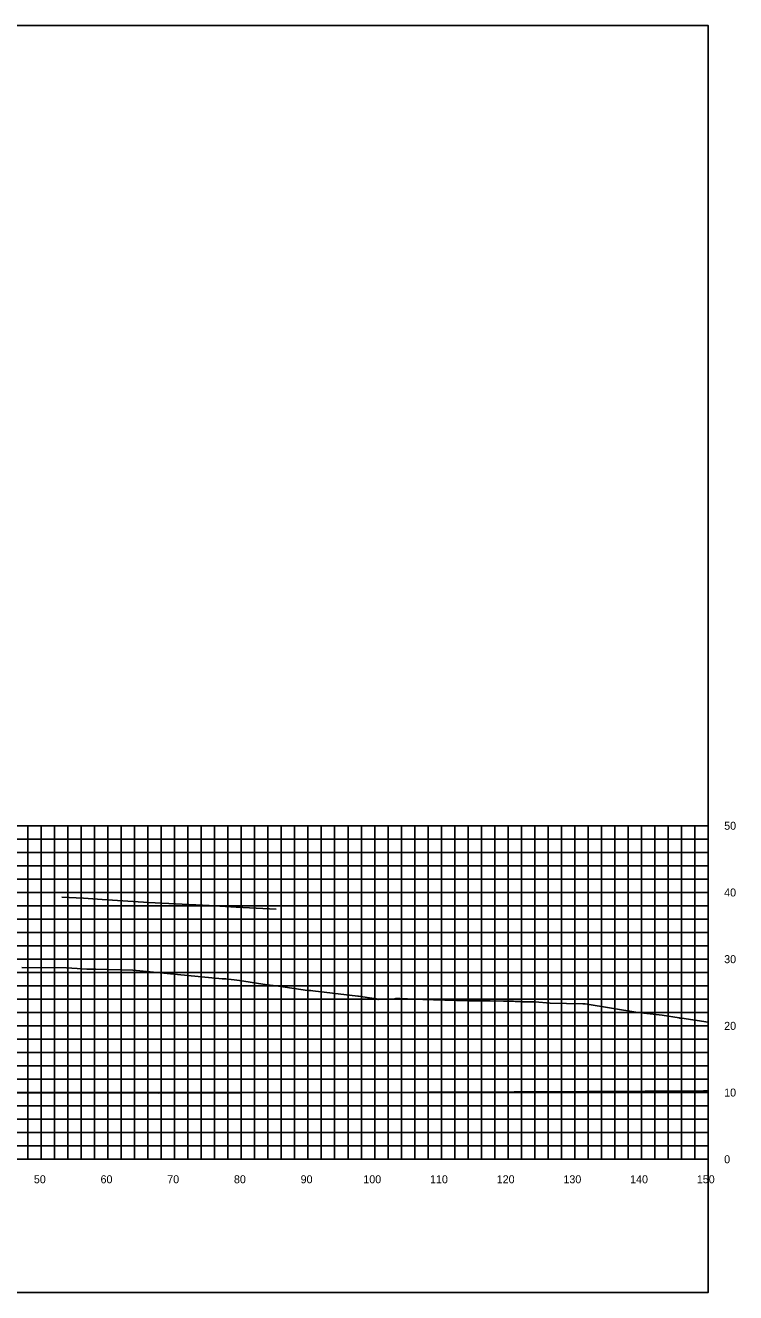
# Model space of a CAD drawing. Extents: x 1800880 to 1818864, y 245271 to 250560.
# Drawn here: x 1818738.3 to 1818844.8, y 248207.3 to 248397.3 of the extents above; entities that cross this region are included whole.
import ezdxf

# ---------------------------------------------------------------- set-up
doc = ezdxf.new("R2010")
doc.units = 0
for name, color, linetype in [('33', 7, 'Continuous'), ('CL-CNST', 7, 'Continuous'), ('DESIGN - DRAINAGE - Bridges', 7, 'Continuous'), ('Level 37', 7, 'Continuous'), ('Level 46', 7, 'Continuous'), ('Level 62', 7, 'Continuous')]:
    doc.layers.add(name, color=color, linetype=linetype)

msp = doc.modelspace()

# ---------------------------------------------------------------- linework, layer by layer
at = {"layer": 'CL-CNST'}
msp.add_lwpolyline([(1818737.73, 248256.06), (1818744.41, 248256), (1818746.05, 248255.9), (1818747.46, 248255.82), (1818747.81, 248255.82), (1818748.84, 248255.84), (1818754.39, 248255.67), (1818767.75, 248254.36), (1818767.82, 248254.36), (1818768.3, 248254.36), (1818770.38, 248254.1), (1818774.5, 248253.49), (1818775.4, 248253.36), (1818776.2, 248253.25), (1818780.58, 248252.61), (1818780.64, 248252.61), (1818781.08, 248252.61), (1818781.39, 248252.56), (1818788.12, 248251.75), (1818788.19, 248251.75), (1818790.84, 248251.39), (1818791.16, 248251.27), (1818791.22, 248251.27), (1818793.61, 248251.39), (1818793.72, 248251.37), (1818793.83, 248251.4), (1818793.83, 248251.4), (1818793.83, 248251.4), (1818793.83, 248251.4), (1818793.83, 248251.4), (1818793.83, 248251.4), (1818793.83, 248251.4), (1818793.84, 248251.4), (1818793.84, 248251.4), (1818793.84, 248251.4), (1818793.84, 248251.4), (1818793.85, 248251.4), (1818793.85, 248251.4), (1818793.85, 248251.4), (1818793.86, 248251.4), (1818793.86, 248251.4), (1818793.86, 248251.4), (1818793.87, 248251.4), (1818793.87, 248251.4), (1818793.88, 248251.4), (1818793.89, 248251.4), (1818793.9, 248251.4), (1818793.91, 248251.4), (1818793.92, 248251.4), (1818793.94, 248251.4), (1818793.95, 248251.4), (1818793.98, 248251.4), (1818794.01, 248251.4), (1818794.05, 248251.4), (1818794.12, 248251.4), (1818794.22, 248251.4), (1818794.41, 248251.4), (1818797.87, 248251.28), (1818799.47, 248251.23), (1818804.62, 248251.06), (1818807.7, 248251.05), (1818807.95, 248251.05), (1818809.94, 248251.03), (1818810.78, 248251.03), (1818810.98, 248251.02), (1818811.46, 248251), (1818811.68, 248250.99), (1818811.82, 248250.98), (1818811.9, 248250.98), (1818811.96, 248250.97), (1818812.01, 248250.97), (1818812.05, 248250.97), (1818812.07, 248250.97), (1818812.1, 248250.97), (1818812.12, 248250.97), (1818812.13, 248250.96), (1818812.15, 248250.96), (1818812.16, 248250.96), (1818812.17, 248250.96), (1818812.18, 248250.96), (1818812.19, 248250.96), (1818812.19, 248250.96), (1818812.39, 248250.95), (1818812.4, 248250.96), (1818812.46, 248250.97), (1818812.82, 248250.94), (1818813.36, 248250.92), (1818814.4, 248250.93), (1818814.49, 248250.93), (1818814.69, 248250.93), (1818816.95, 248250.73), (1818821.85, 248250.6), (1818822.22, 248250.6), (1818830.09, 248249.32), (1818833.75, 248248.9), (1818836.27, 248248.5), (1818836.38, 248248.48), (1818836.7, 248248.49), (1818840.64, 248247.86)], dxfattribs=at)
at = {"layer": 'DESIGN - DRAINAGE - Bridges'}
for p, q in [((1818840.64, 248227.32), (1818840.64, 248277.32)), ((1818840.7, 248277.32), (1818840.64, 248277.32)), ((1818840.7, 248267.32), (1818840.64, 248267.32)), ((1818840.7, 248257.32), (1818840.64, 248257.32)), ((1818840.7, 248247.32), (1818840.64, 248247.32)), ((1818840.7, 248237.32), (1818840.64, 248237.32)), ((1818540.64, 248227.32), (1818840.64, 248227.32)), ((1818740.64, 248227.26), (1818740.64, 248227.32)), ((1818750.64, 248227.26), (1818750.64, 248227.32)), ((1818760.64, 248227.26), (1818760.64, 248227.32)), ((1818770.64, 248227.26), (1818770.64, 248227.32)), ((1818780.64, 248227.26), (1818780.64, 248227.32)), ((1818790.64, 248227.26), (1818790.64, 248227.32)), ((1818800.64, 248227.26), (1818800.64, 248227.32)), ((1818810.64, 248227.26), (1818810.64, 248227.32)), ((1818820.64, 248227.26), (1818820.64, 248227.32)), ((1818830.64, 248227.26), (1818830.64, 248227.32)), ((1818840.64, 248227.26), (1818840.64, 248227.32)), ((1818840.7, 248227.32), (1818840.64, 248227.32))]:
    msp.add_line(p, q, dxfattribs=at)
at = {"layer": 'Level 37'}
msp.add_lwpolyline([(1818540.64, 248207.32), (1818840.64, 248207.32), (1818840.64, 248397.32), (1818540.64, 248397.32)], close=True, dxfattribs=at)
at = {"layer": 'Level 46'}
for p, q in [((1818540.64, 248277.32), (1818840.64, 248277.32)), ((1818738.64, 248227.32), (1818738.64, 248277.32)), ((1818740.64, 248227.32), (1818740.64, 248277.32)), ((1818742.64, 248227.32), (1818742.64, 248277.32)), ((1818744.64, 248227.32), (1818744.64, 248277.32)), ((1818746.64, 248227.32), (1818746.64, 248277.32)), ((1818748.64, 248227.32), (1818748.64, 248277.32)), ((1818750.64, 248227.32), (1818750.64, 248277.32)), ((1818752.64, 248227.32), (1818752.64, 248277.32)), ((1818754.64, 248227.32), (1818754.64, 248277.32)), ((1818756.64, 248227.32), (1818756.64, 248277.32)), ((1818758.64, 248227.32), (1818758.64, 248277.32)), ((1818760.64, 248227.32), (1818760.64, 248277.32)), ((1818762.64, 248227.32), (1818762.64, 248277.32)), ((1818764.64, 248227.32), (1818764.64, 248277.32)), ((1818766.64, 248227.32), (1818766.64, 248277.32)), ((1818768.64, 248227.32), (1818768.64, 248277.32)), ((1818770.64, 248227.32), (1818770.64, 248277.32)), ((1818772.64, 248227.32), (1818772.64, 248277.32)), ((1818774.64, 248227.32), (1818774.64, 248277.32)), ((1818776.64, 248227.32), (1818776.64, 248277.32)), ((1818778.64, 248227.32), (1818778.64, 248277.32)), ((1818780.64, 248227.32), (1818780.64, 248277.32)), ((1818782.64, 248227.32), (1818782.64, 248277.32)), ((1818784.64, 248227.32), (1818784.64, 248277.32)), ((1818786.64, 248227.32), (1818786.64, 248277.32)), ((1818788.64, 248227.32), (1818788.64, 248277.32)), ((1818790.64, 248227.32), (1818790.64, 248277.32)), ((1818792.64, 248227.32), (1818792.64, 248277.32)), ((1818794.64, 248227.32), (1818794.64, 248277.32)), ((1818796.64, 248227.32), (1818796.64, 248277.32)), ((1818798.64, 248227.32), (1818798.64, 248277.32)), ((1818800.64, 248227.32), (1818800.64, 248277.32)), ((1818802.64, 248227.32), (1818802.64, 248277.32)), ((1818804.64, 248227.32), (1818804.64, 248277.32)), ((1818806.64, 248227.32), (1818806.64, 248277.32)), ((1818808.64, 248227.32), (1818808.64, 248277.32)), ((1818810.64, 248227.32), (1818810.64, 248277.32)), ((1818812.64, 248227.32), (1818812.64, 248277.32)), ((1818814.64, 248227.32), (1818814.64, 248277.32)), ((1818816.64, 248227.32), (1818816.64, 248277.32)), ((1818818.64, 248227.32), (1818818.64, 248277.32)), ((1818820.64, 248227.32), (1818820.64, 248277.32)), ((1818822.64, 248227.32), (1818822.64, 248277.32)), ((1818824.64, 248227.32), (1818824.64, 248277.32)), ((1818826.64, 248227.32), (1818826.64, 248277.32)), ((1818828.64, 248227.32), (1818828.64, 248277.32)), ((1818830.64, 248227.32), (1818830.64, 248277.32)), ((1818832.64, 248227.32), (1818832.64, 248277.32)), ((1818834.64, 248227.32), (1818834.64, 248277.32)), ((1818836.64, 248227.32), (1818836.64, 248277.32)), ((1818838.64, 248227.32), (1818838.64, 248277.32)), ((1818840.64, 248227.32), (1818840.64, 248277.32)), ((1818540.64, 248275.32), (1818840.64, 248275.32)), ((1818540.64, 248273.32), (1818840.64, 248273.32)), ((1818540.64, 248271.32), (1818840.64, 248271.32)), ((1818540.64, 248269.32), (1818840.64, 248269.32)), ((1818540.64, 248267.32), (1818840.64, 248267.32)), ((1818540.64, 248265.32), (1818840.64, 248265.32)), ((1818540.64, 248263.32), (1818840.64, 248263.32)), ((1818540.64, 248261.32), (1818840.64, 248261.32)), ((1818540.64, 248259.32), (1818840.64, 248259.32)), ((1818540.64, 248257.32), (1818840.64, 248257.32)), ((1818540.64, 248255.32), (1818840.64, 248255.32)), ((1818540.64, 248253.32), (1818840.64, 248253.32)), ((1818540.64, 248251.32), (1818840.64, 248251.32)), ((1818540.64, 248249.32), (1818840.64, 248249.32)), ((1818540.64, 248247.32), (1818840.64, 248247.32)), ((1818540.64, 248245.32), (1818840.64, 248245.32)), ((1818540.64, 248243.32), (1818840.64, 248243.32)), ((1818540.64, 248241.32), (1818840.64, 248241.32)), ((1818540.64, 248239.32), (1818840.64, 248239.32)), ((1818540.64, 248237.32), (1818840.64, 248237.32)), ((1818540.64, 248235.32), (1818840.64, 248235.32)), ((1818540.64, 248233.32), (1818840.64, 248233.32)), ((1818540.64, 248231.32), (1818840.64, 248231.32)), ((1818540.64, 248229.32), (1818840.64, 248229.32)), ((1818540.64, 248227.32), (1818840.64, 248227.32))]:
    msp.add_line(p, q, dxfattribs=at)
at = {"layer": 'Level 62'}
for points in [[(1818743.74, 248266.62), (1818747, 248266.45), (1818749.77, 248266.27), (1818756.75, 248265.83), (1818765.83, 248265.36), (1818769.87, 248265.11), (1818775.88, 248264.8)], [(1818540.64, 248238.64), (1818543.36, 248238.61), (1818563.91, 248238.15), (1818576.08, 248238.05), (1818591.67, 248237.86), (1818607.29, 248237.76), (1818619.43, 248237.64), (1818637.6, 248237.55), (1818647.18, 248237.48), (1818667.31, 248237.41), (1818674.94, 248237.34), (1818696.61, 248237.31), (1818702.69, 248237.27), (1818725.62, 248237.27), (1818730.45, 248237.23), (1818754.42, 248237.27), (1818758.2, 248237.24), (1818783.05, 248237.32), (1818785.96, 248237.31), (1818811.55, 248237.43), (1818813.71, 248237.44), (1818839.95, 248237.58), (1818840.64, 248237.57)]]:
    msp.add_lwpolyline(points, dxfattribs=at)

# ---------------------------------------------------------------- texts
for s, p in [('50', (1818739.54, 248223.72)), ('60', (1818749.54, 248223.72)), ('70', (1818759.54, 248223.72)), ('80', (1818769.54, 248223.72)), ('90', (1818779.54, 248223.72)), ('100', (1818788.94, 248223.72)), ('110', (1818798.94, 248223.72)), ('120', (1818808.94, 248223.72)), ('130', (1818818.94, 248223.72)), ('140', (1818828.94, 248223.72)), ('150', (1818838.94, 248223.72))]:
    msp.add_text(s, height=1.2).set_placement(p)
at = {"layer": '33'}
for s, p in [('50', (1818843.04, 248276.72)), ('40', (1818843.04, 248266.72)), ('30', (1818843.04, 248256.72)), ('20', (1818843.04, 248246.72)), ('10', (1818843.04, 248236.72)), ('0', (1818843.04, 248226.72))]:
    msp.add_text(s, height=1.2, dxfattribs=at).set_placement(p)

doc.saveas('drawing.dxf')
